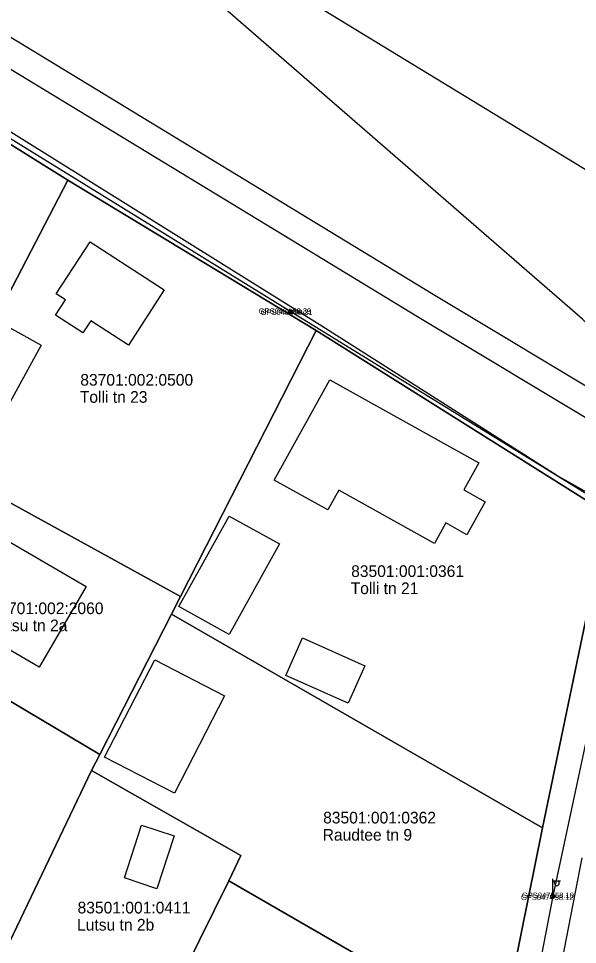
# Model space of a CAD drawing. Extents: x 580119 to 583377, y 6518915 to 6520820.
# Drawn here: x 582088.4 to 582160.2, y 6520218 to 6520337 of the extents above; entities that cross this region are included whole.
import ezdxf

# ---------------------------------------------------------------- set-up
doc = ezdxf.new("R2010")
doc.units = 0
for name, color, linetype in [('Hoone Elu- või ühiskondlik hoone', 7, 'Continuous'), ('Hoone Kõrval- või tootmishoone', 7, 'Continuous'), ('Hoone Vundament', 7, 'Continuous'), ('L_AADRESS', 7, 'Continuous'), ('MAAMUDEL', 7, 'Continuous'), ('MOOTKORG-EH2000', 7, 'Continuous'), ('MOOTMPUNKT', 7, 'Continuous'), ('MOOTNR', 7, 'Continuous'), ('MPOHULIIN', 7, 'Continuous'), ('PIIR', 7, 'Continuous'), ('POST', 7, 'Continuous'), ('Tee Liiklusala', 7, 'Continuous'), ('Tee Rada Pinnas', 7, 'Continuous'), ('Tee Tänav Püsikate', 7, 'Continuous'), ('TUNNUS', 7, 'Continuous')]:
    doc.layers.add(name, color=color, linetype=linetype)

msp = doc.modelspace()

# ---------------------------------------------------------------- linework, layer by layer
at = {"layer": 'Hoone Elu- või ühiskondlik hoone'}
for points in [[(582107.14, 6520302.11), (582102.55, 6520295.02), (582097.72, 6520298.15), (582096.69, 6520296.58), (582093.16, 6520298.86), (582094.44, 6520300.82), (582093.27, 6520301.58), (582097.61, 6520308.28)], [(582145.63, 6520276.4), (582148.38, 6520274.87), (582146.04, 6520270.65), (582143.32, 6520272.16), (582141.86, 6520269.54), (582129.58, 6520276.37), (582128.17, 6520273.84), (582121.28, 6520277.67), (582128.44, 6520290.54), (582147.57, 6520279.9)], [(582097.11, 6520264), (582091.07, 6520253.65), (582083.27, 6520258.19), (582084.11, 6520259.62), (582074.84, 6520265.03), (582080.04, 6520273.95)]]:
    msp.add_lwpolyline(points, close=True, dxfattribs=at)
at = {"layer": 'Hoone Kõrval- või tootmishoone'}
for points in [[(582091.35, 6520295.01), (582082.03, 6520278.08), (582075.97, 6520281.41), (582085.29, 6520298.35)], [(582109.03, 6520261.44), (582115.5, 6520273.05), (582121.95, 6520269.46), (582115.47, 6520257.85)], [(582124.9, 6520257.39), (582132.91, 6520253.81), (582130.76, 6520249), (582122.75, 6520252.57)], [(582114.9, 6520249.93), (582108.46, 6520237.45), (582099.48, 6520242.07), (582105.92, 6520254.56)]]:
    msp.add_lwpolyline(points, close=True, dxfattribs=at)
at = {"layer": 'Hoone Vundament'}
msp.add_lwpolyline([(582108.43, 6520231.97), (582106.21, 6520225.17), (582102.02, 6520226.55), (582104.24, 6520233.34)], close=True, dxfattribs=at)
at = {"layer": 'MOOTMPUNKT'}
for centre in [(582123.34, 6520299.38), (582123.51, 6520299.23), (582157.04, 6520224.05), (582157.09, 6520224.32)]:
    msp.add_circle(centre, 0.1, dxfattribs=at)
at = {"layer": 'MPOHULIIN'}
msp.add_lwpolyline([(582050.23, 6520344.28), (582083.18, 6520324.14), (582123.42, 6520299.31), (582167.33, 6520272.28), (582157.06, 6520224.19), (582147.76, 6520176.08), (582125.26, 6520179.6), (582101.28, 6520194.2)], dxfattribs=at)
at = {"layer": 'PIIR'}
for points in [[(581372.45, 6520790.36), (581408.38, 6520769.85), (581413.58, 6520742.25), (581463.7, 6520713.56), (581523.82, 6520679.13), (581549.51, 6520667), (581649.11, 6520606.32), (581652.65, 6520627.42), (582182.6, 6520304.58), (582184, 6520303.69), (582181.07, 6520288.42), (582278.18, 6520283.9), (582336.7, 6520285.99)], [(582284.12, 6520257.02), (582261.11, 6520257.72), (582237.89, 6520257.97), (582223.55, 6520256.24), (582192.17, 6520260.67), (582164.12, 6520273.34), (582126.68, 6520296.88), (582094.75, 6520316.22), (582063.67, 6520335.59), (582031.69, 6520354.73), (581999.92, 6520374.14), (581993.27, 6520378.24), (581957.49, 6520399.79), (581930.32, 6520416.52), (581894, 6520438.54), (581862.44, 6520457.93)], [(582123.3, 6520072.1), (582132.28, 6520117.79), (582136.81, 6520144.18), (582141.59, 6520169.6), (582144.5, 6520178.9), (582150.31, 6520206.07), (582155.73, 6520232.98), (582164.12, 6520273.34), (582192.17, 6520260.67), (582184.32, 6520218.69), (582178.17, 6520186.47), (582175.35, 6520186.4), (582171.03, 6520165.68), (582166.86, 6520145.51), (582162.68, 6520125.68), (582158.7, 6520104.98), (582154.96, 6520084.94)]]:
    msp.add_lwpolyline(points, dxfattribs=at)
for points in [[(582063.67, 6520335.59), (582094.75, 6520316.22), (582076.44, 6520280.94), (582057.75, 6520291.18), (582044.98, 6520298.67)], [(582076.44, 6520280.94), (582094.75, 6520316.22), (582126.68, 6520296.88), (582109.22, 6520262.71), (582081.59, 6520277.92)], [(582109.22, 6520262.71), (582126.68, 6520296.88), (582164.12, 6520273.34), (582155.73, 6520232.98), (582108.08, 6520260.44)], [(582071.32, 6520258.6), (582081.59, 6520277.92), (582109.22, 6520262.71), (582108.08, 6520260.44), (582098.86, 6520242.4), (582073.96, 6520257.21)], [(582098.86, 6520242.4), (582108.08, 6520260.44), (582155.73, 6520232.98), (582150.31, 6520206.07), (582115.43, 6520226.17), (582116.98, 6520229.44), (582097.81, 6520240.35)], [(582058.52, 6520230.22), (582073.96, 6520257.21), (582098.86, 6520242.4), (582097.81, 6520240.35), (582085.43, 6520214.53)], [(582085.43, 6520214.53), (582097.81, 6520240.35), (582116.98, 6520229.44), (582115.43, 6520226.17), (582104.08, 6520203.24)], [(582104.08, 6520203.24), (582115.43, 6520226.17), (582150.31, 6520206.07), (582144.5, 6520178.9)]]:
    msp.add_lwpolyline(points, close=True, dxfattribs=at)
at = {"layer": 'POST'}
for p, q in [((582157.06, 6520224.44), (582157.06, 6520226.44)), ((582157.06, 6520226.19), (582158.06, 6520226.19)), ((582157.29, 6520225.86), (582157.29, 6520226.19)), ((582157.9, 6520225.86), (582157.9, 6520226.19)), ((582157.06, 6520224.19), (582157.06, 6520224.19))]:
    msp.add_line(p, q, dxfattribs=at)
for centre in [(582123.42, 6520299.31), (582157.06, 6520224.19)]:
    msp.add_circle(centre, 0.25, dxfattribs=at)
msp.add_arc((582157.6, 6520225.86), 0.306, 180, 0, dxfattribs=at)
at = {"layer": 'Tee Liiklusala'}
for points in [[(581642.24, 6520605.03), (581666.59, 6520590.06), (581670.59, 6520587.55), (581796.41, 6520511.4), (581835.2, 6520487.74), (581935.02, 6520426.71), (581983.36, 6520397.53), (582007.48, 6520382.93), (582088.2, 6520334.1), (582141.71, 6520301.56), (582165.37, 6520287.35), (582174.12, 6520281.61), (582181.2, 6520277.68), (582186.15, 6520275.41), (582189.6, 6520274.06), (582195.31, 6520272.25), (582202.65, 6520270.15), (582210.44, 6520268.42), (582213.27, 6520268.02)], [(582164.21, 6520274.53), (582157.58, 6520278.25), (582127.39, 6520297.46), (582080.13, 6520326.9), (582043.05, 6520349.44)], [(582150.61, 6520176.42), (582160.83, 6520229.13)]]:
    msp.add_lwpolyline(points, dxfattribs=at)
at = {"layer": 'Tee Rada Pinnas'}
msp.add_lwpolyline([(582176.58, 6520283.36), (582160.9, 6520298.33), (582111.45, 6520341.3)], dxfattribs=at)
at = {"layer": 'Tee Tänav Püsikate'}
msp.add_lwpolyline([(582000.38, 6520383.48), (582026.65, 6520367.48), (582056.26, 6520349.42), (582086.36, 6520331.13), (582121.31, 6520309.88), (582139.9, 6520298.57), (582163.58, 6520284.35), (582171.69, 6520279.52)], dxfattribs=at)

# ---------------------------------------------------------------- texts
at = {"layer": 'L_AADRESS'}
for s, p in [('Tolli tn 23', (582096.3, 6520287.6)), ('Tolli tn 21', (582131.1, 6520263.02)), ('Lutsu tn 2a', (582084.78, 6520258.25)), ('Raudtee tn 9', (582127.5, 6520231.34)), ('Lutsu tn 2b', (582095.94, 6520219.79))]:
    msp.add_text(s, height=1.5, dxfattribs=at).set_placement(p)
at = {"layer": 'MAAMUDEL'}
for p in [(582123.34, 6520299.21), (582123.51, 6520299.05)]:
    msp.add_text(' kaabel', height=0.35, dxfattribs=at).set_placement(p)
at = {"layer": 'MOOTKORG-EH2000'}
for s, p in [(' 58.39', (582123.34, 6520299.03)), (' 58.31', (582123.51, 6520298.88)), (' 58.12', (582157.04, 6520223.7)), (' 58.10', (582157.09, 6520223.97))]:
    msp.add_text(s, height=0.7, dxfattribs=at).set_placement(p)
at = {"layer": 'MOOTNR'}
for s, p in [('GPS0484 ', (582119.28, 6520299.03)), ('GPS0483 ', (582119.52, 6520298.88)), ('GPS0474 ', (582152.98, 6520223.7)), ('GPS0475 ', (582153.1, 6520223.97))]:
    msp.add_text(s, height=0.7, dxfattribs=at).set_placement(p)
at = {"layer": 'TUNNUS'}
for s, p in [('83701:002:0500', (582096.36, 6520289.8)), ('83501:001:0361', (582131.16, 6520265.22)), ('83701:002:2060', (582084.84, 6520260.45)), ('83501:001:0362', (582127.56, 6520233.55)), ('83501:001:0411', (582096.01, 6520221.99))]:
    msp.add_text(s, height=1.5, dxfattribs=at).set_placement(p)

doc.saveas('drawing.dxf')
